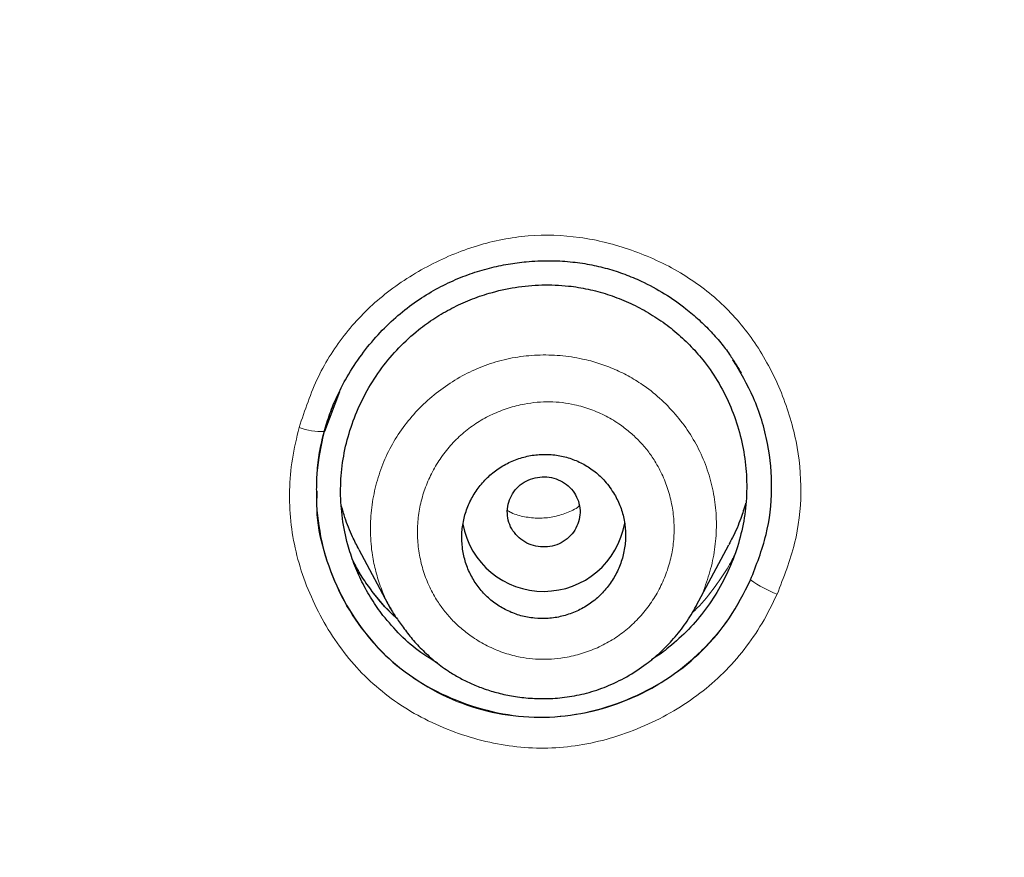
# Model space of a CAD drawing. Header units: millimetres. Extents: x 8 to 846, y 12 to 2113.
# Tile 458 of 515: x 484 to 495, y 1850 to 1859. Entities that reach past the tile are written whole.
import ezdxf

# ---------------------------------------------------------------- set-up
doc = ezdxf.new("R2010")
doc.units = ezdxf.units.MM

msp = doc.modelspace()

# ---------------------------------------------------------------- linework, layer by layer
at = {"color": 7, "linetype": 'Continuous', "lineweight": 30}
for p, q in [((487.353, 1854.953), (487.188, 1854.517)), ((491.275, 1852.598), (491.634, 1853.271)), ((487.565, 1853.219), (487.914, 1852.565)), ((487.919, 1852.567), (487.912, 1852.579))]:
    msp.add_line(p, q, dxfattribs=at)
at = {"color": 8, "linetype": 'Continuous', "lineweight": 0}
for centre, radius, start, end in [((487.141, 1855.12), 0.605, 247.6518, 274.4537), ((492.616, 1853.922), 1.277, 234.3777, 249.2895)]:
    msp.add_arc(centre, radius, start, end, dxfattribs=at)
at = {"color": 7, "linetype": 'Continuous', "lineweight": 30}
msp.add_arc((489.598, 1853.662), 0.904, 190.4208, 350.2603, dxfattribs=at)
for points, knots in [([(538, 1827.773), (538.001, 1827.791), (538.002, 1827.835), (538.004, 1827.906), (538.006, 1827.988), (538.008, 1828.101), (538.011, 1828.254), (538.015, 1828.455), (538.017, 1828.683), (538.02, 1828.937), (538.021, 1829.217), (538.021, 1829.526), (538.019, 1829.864), (538.014, 1830.232), (538.007, 1830.62), (537.996, 1831.029), (537.982, 1831.456), (537.963, 1831.907), (537.94, 1832.376), (537.9, 1833.055), (537.836, 1833.939), (537.735, 1835.032), (537.61, 1836.137), (537.463, 1837.243), (537.292, 1838.348), (537.099, 1839.453), (536.881, 1840.567), (536.637, 1841.691), (536.366, 1842.823), (536.068, 1843.964), (535.731, 1845.151), (535.35, 1846.383), (534.921, 1847.661), (534.456, 1848.945), (533.952, 1850.234), (533.499, 1851.312), (533.116, 1852.179), (532.819, 1852.828), (532.52, 1853.459), (532.222, 1854.068), (531.928, 1854.653), (531.637, 1855.215), (531.341, 1855.771), (531.042, 1856.319), (530.739, 1856.859), (530.445, 1857.372), (530.159, 1857.858), (529.882, 1858.319), (529.615, 1858.754), (529.358, 1859.163), (529.113, 1859.548), (528.88, 1859.908), (528.661, 1860.241), (528.455, 1860.549), (528.263, 1860.832), (528.085, 1861.092), (527.925, 1861.323), (527.783, 1861.525), (527.662, 1861.697), (527.559, 1861.842), (527.479, 1861.954), (527.415, 1862.043), (527.359, 1862.121), (527.295, 1862.21), (527.211, 1862.325), (527.106, 1862.469), (526.976, 1862.645), (526.827, 1862.847), (526.657, 1863.074), (526.466, 1863.326), (526.265, 1863.588), (526.056, 1863.857), (525.84, 1864.132), (525.608, 1864.424), (525.359, 1864.733), (525.092, 1865.059), (524.811, 1865.397), (524.355, 1865.938), (523.723, 1866.665), (522.891, 1867.583), (522.032, 1868.491), (521.146, 1869.387), (520.259, 1870.246), (519.371, 1871.071), (518.484, 1871.861), (517.661, 1872.565), (516.904, 1873.19), (516.215, 1873.742), (515.529, 1874.274), (514.848, 1874.787), (514.167, 1875.286), (513.43, 1875.809), (512.625, 1876.363), (511.744, 1876.946), (510.831, 1877.527), (509.886, 1878.105), (508.916, 1878.674), (507.919, 1879.234), (506.897, 1879.783), (505.842, 1880.323), (504.768, 1880.847), (503.677, 1881.353), (502.567, 1881.841), (501.427, 1882.315), (500.256, 1882.775), (499.055, 1883.218), (497.847, 1883.634), (496.634, 1884.024), (495.419, 1884.388), (494.176, 1884.733), (492.908, 1885.056), (491.653, 1885.348), (490.414, 1885.61), (489.194, 1885.842), (487.953, 1886.054), (486.702, 1886.241), (485.452, 1886.402), (484.217, 1886.537), (482.961, 1886.649), (481.685, 1886.737), (480.391, 1886.799), (479.121, 1886.833), (477.876, 1886.843), (476.65, 1886.827), (475.442, 1886.788), (474.255, 1886.728), (473.096, 1886.646), (471.964, 1886.546), (470.862, 1886.429), (469.787, 1886.296), (468.708, 1886.143), (467.627, 1885.971), (466.545, 1885.779), (465.498, 1885.575), (464.485, 1885.36), (463.56, 1885.148), (462.717, 1884.941), (461.953, 1884.744), (461.213, 1884.543), (460.497, 1884.339), (459.801, 1884.132), (459.124, 1883.921), (458.449, 1883.704), (457.765, 1883.474), (457.058, 1883.227), (456.329, 1882.963), (455.569, 1882.676), (454.779, 1882.365), (453.96, 1882.03), (453.119, 1881.67), (452.258, 1881.287), (451.377, 1880.878), (450.478, 1880.443), (449.588, 1879.994), (448.707, 1879.531), (447.838, 1879.056), (446.957, 1878.556), (446.064, 1878.029), (445.16, 1877.474), (444.224, 1876.876), (443.258, 1876.234), (442.263, 1875.542), (441.261, 1874.815), (440.381, 1874.148), (439.623, 1873.553), (438.986, 1873.038), (438.348, 1872.507), (437.714, 1871.964), (437.093, 1871.417), (436.495, 1870.875), (435.923, 1870.343), (435.378, 1869.821), (434.858, 1869.311), (434.366, 1868.816), (433.901, 1868.337), (433.461, 1867.874), (433.044, 1867.425), (432.629, 1866.97), (432.219, 1866.509), (431.816, 1866.046), (431.439, 1865.605), (431.088, 1865.185), (430.764, 1864.791), (430.467, 1864.422), (430.194, 1864.079), (429.943, 1863.759), (429.718, 1863.466), (429.516, 1863.201), (429.336, 1862.963), (429.176, 1862.748), (429.034, 1862.556), (428.917, 1862.397), (428.823, 1862.267), (428.747, 1862.163), (428.679, 1862.069), (428.615, 1861.979), (428.546, 1861.883), (428.466, 1861.77), (428.369, 1861.633), (428.256, 1861.473), (428.127, 1861.288), (427.984, 1861.081), (427.826, 1860.851), (427.655, 1860.599), (427.47, 1860.322), (427.249, 1859.989), (426.996, 1859.599), (426.713, 1859.156), (426.425, 1858.695), (426.132, 1858.216), (425.836, 1857.721), (425.537, 1857.209), (425.195, 1856.609), (424.813, 1855.917), (424.391, 1855.126), (423.968, 1854.3), (423.566, 1853.48), (423.183, 1852.67), (422.822, 1851.871), (422.464, 1851.045), (422.111, 1850.193), (421.766, 1849.319), (421.431, 1848.424), (421.105, 1847.508), (420.788, 1846.566), (420.482, 1845.597), (420.187, 1844.601), (419.905, 1843.579), (419.638, 1842.531), (419.406, 1841.538), (419.207, 1840.618), (419.042, 1839.787), (418.893, 1838.98), (418.754, 1838.158), (418.626, 1837.325), (418.511, 1836.484), (418.412, 1835.676), (418.329, 1834.902), (418.26, 1834.167), (418.203, 1833.47), (418.158, 1832.811), (418.123, 1832.186), (418.096, 1831.592), (418.076, 1831.029), (418.063, 1830.497), (418.055, 1830.002), (418.052, 1829.541), (418.052, 1829.119), (418.055, 1828.734), (418.061, 1828.386), (418.067, 1828.072), (418.073, 1827.874), (418.076, 1827.781)], [0, 0, 0, 0, 0.000286, 0.000693, 0.0011, 0.001586, 0.002471, 0.003539, 0.004789, 0.006132, 0.007637, 0.009305, 0.011135, 0.013127, 0.015282, 0.017462, 0.019787, 0.022256, 0.024847, 0.027466, 0.033367, 0.039348, 0.045407, 0.051547, 0.057576, 0.06368, 0.069859, 0.076113, 0.082442, 0.088847, 0.095327, 0.102542, 0.109849, 0.117247, 0.124738, 0.132321, 0.136217, 0.140106, 0.143883, 0.147538, 0.151072, 0.154484, 0.157774, 0.161253, 0.164584, 0.167769, 0.170807, 0.173698, 0.176442, 0.17904, 0.18149, 0.183794, 0.18595, 0.187925, 0.189759, 0.191451, 0.193001, 0.194284, 0.195425, 0.196381, 0.197152, 0.197648, 0.198127, 0.198707, 0.19941, 0.200408, 0.20158, 0.202926, 0.204446, 0.206141, 0.20801, 0.209751, 0.21162, 0.213617, 0.215742, 0.217996, 0.220375, 0.222791, 0.229356, 0.235809, 0.242651, 0.249362, 0.255943, 0.262391, 0.268707, 0.274889, 0.279654, 0.284337, 0.288938, 0.293457, 0.297895, 0.302347, 0.307808, 0.313397, 0.319114, 0.324959, 0.330933, 0.336924, 0.343039, 0.349279, 0.355642, 0.361895, 0.368264, 0.37475, 0.381351, 0.388066, 0.394895, 0.401438, 0.408082, 0.414827, 0.421674, 0.428623, 0.435029, 0.441518, 0.448093, 0.454743, 0.461334, 0.467815, 0.474188, 0.481072, 0.487826, 0.494449, 0.500941, 0.507301, 0.513639, 0.519838, 0.525899, 0.531823, 0.537609, 0.543257, 0.548769, 0.554673, 0.560411, 0.565984, 0.571391, 0.576633, 0.580874, 0.585001, 0.589013, 0.59291, 0.596693, 0.600415, 0.604054, 0.607836, 0.61176, 0.615827, 0.620037, 0.624536, 0.629187, 0.633988, 0.638941, 0.644045, 0.649301, 0.654708, 0.659798, 0.665015, 0.67036, 0.675832, 0.681433, 0.687161, 0.693426, 0.699838, 0.706396, 0.713101, 0.71739, 0.721738, 0.726143, 0.730607, 0.73504, 0.739336, 0.743493, 0.747511, 0.751391, 0.755131, 0.758669, 0.762073, 0.765343, 0.768479, 0.77194, 0.775222, 0.778324, 0.781247, 0.783991, 0.786512, 0.788859, 0.791034, 0.793036, 0.794792, 0.796389, 0.797828, 0.799108, 0.800229, 0.800999, 0.801686, 0.802305, 0.802864, 0.803461, 0.804203, 0.805101, 0.806153, 0.80736, 0.808722, 0.810211, 0.811848, 0.813635, 0.815571, 0.818292, 0.821125, 0.824049, 0.827063, 0.830167, 0.833361, 0.836644, 0.841307, 0.84614, 0.851144, 0.856318, 0.860926, 0.865661, 0.870525, 0.875514, 0.88063, 0.885778, 0.891047, 0.896439, 0.901953, 0.907588, 0.913346, 0.919226, 0.925229, 0.929977, 0.934588, 0.939053, 0.943372, 0.948188, 0.952809, 0.957234, 0.961465, 0.9655, 0.969274, 0.972859, 0.976257, 0.979466, 0.98254, 0.985418, 0.988102, 0.99059, 0.992883, 0.994945, 0.996818, 0.998503, 1, 1, 1, 1]), ([(478.038, 1882.285), (478.896, 1882.275), (480.611, 1882.254), (483.18, 1882.085), (485.738, 1881.818), (488.282, 1881.442), (490.807, 1880.962), (493.308, 1880.377), (495.918, 1879.65), (498.626, 1878.762), (501.417, 1877.692), (504.148, 1876.485), (506.812, 1875.146), (509.403, 1873.68), (511.795, 1872.166), (513.995, 1870.628), (516.013, 1869.085), (517.96, 1867.459), (519.833, 1865.754), (521.626, 1863.97), (523.337, 1862.114), (524.964, 1860.187), (526.503, 1858.195), (527.952, 1856.14), (529.308, 1854.028), (530.57, 1851.861), (531.733, 1849.644), (532.795, 1847.379), (533.808, 1844.944), (534.747, 1842.335), (535.589, 1839.551), (536.286, 1836.73), (536.835, 1833.878), (537.236, 1831.004), (537.475, 1828.251), (537.574, 1825.629), (537.556, 1823.143), (537.425, 1820.66), (537.184, 1818.185), (536.832, 1815.723), (536.371, 1813.277), (535.802, 1810.852), (535.125, 1808.454), (534.342, 1806.086), (533.454, 1803.752), (532.461, 1801.459), (531.365, 1799.21), (530.17, 1797.008), (528.806, 1794.739), (527.256, 1792.418), (525.504, 1790.062), (523.633, 1787.794), (521.644, 1785.621), (519.55, 1783.541), (518.065, 1782.245), (517.323, 1781.597)], [0, 0, 0, 0, 0.017859, 0.035717, 0.053574, 0.07143, 0.089287, 0.107143, 0.125, 0.145832, 0.166666, 0.1875, 0.208333, 0.229166, 0.249999, 0.267856, 0.285713, 0.303571, 0.321429, 0.339287, 0.357144, 0.375001, 0.392858, 0.410715, 0.428572, 0.446429, 0.464286, 0.482143, 0.500002, 0.520835, 0.541668, 0.562501, 0.583334, 0.604167, 0.624999, 0.642856, 0.660713, 0.678571, 0.696428, 0.714286, 0.732144, 0.750003, 0.76786, 0.785718, 0.803575, 0.821433, 0.839289, 0.857146, 0.875003, 0.895835, 0.916668, 0.9375, 0.958333, 0.979167, 1, 1, 1, 1]), ([(478.038, 1768.871), (478.645, 1768.876), (479.858, 1768.887), (481.674, 1768.973), (483.484, 1769.11), (485.288, 1769.304), (487.085, 1769.552), (488.872, 1769.856), (490.596, 1770.202), (492.255, 1770.586), (493.851, 1771.003), (495.432, 1771.463), (496.998, 1771.967), (498.55, 1772.514), (500.137, 1773.124), (501.754, 1773.8), (503.395, 1774.546), (505.006, 1775.34), (506.589, 1776.181), (508.142, 1777.071), (509.668, 1778.008), (511.124, 1778.965), (512.509, 1779.937), (513.823, 1780.915), (515.105, 1781.929), (516.356, 1782.978), (517.576, 1784.061), (518.798, 1785.211), (520.018, 1786.429), (521.228, 1787.717), (522.396, 1789.041), (523.52, 1790.401), (524.602, 1791.797), (525.642, 1793.23), (526.612, 1794.657), (527.511, 1796.072), (528.34, 1797.464), (529.125, 1798.876), (529.867, 1800.307), (530.564, 1801.756), (531.236, 1803.267), (531.878, 1804.839), (532.485, 1806.474), (533.038, 1808.126), (533.538, 1809.796), (533.984, 1811.484), (534.378, 1813.192), (534.708, 1814.867), (534.979, 1816.504), (535.193, 1818.095), (535.36, 1819.688), (535.478, 1821.283), (535.549, 1822.881), (535.572, 1824.526), (535.543, 1826.217), (535.456, 1827.953), (535.312, 1829.687), (535.111, 1831.419), (534.854, 1833.15), (534.54, 1834.877), (534.181, 1836.547), (533.783, 1838.155), (533.353, 1839.7), (532.878, 1841.229), (532.357, 1842.742), (531.792, 1844.24), (531.191, 1845.699), (530.557, 1847.12), (529.893, 1848.502), (529.189, 1849.867), (528.444, 1851.215), (527.66, 1852.546), (526.836, 1853.859), (525.975, 1855.15), (525.065, 1856.436), (524.109, 1857.711), (523.102, 1858.975), (522.06, 1860.21), (520.981, 1861.414), (519.866, 1862.589), (518.733, 1863.715), (517.585, 1864.793), (516.424, 1865.825), (515.232, 1866.827), (514.01, 1867.798), (512.756, 1868.74), (511.472, 1869.65), (510.162, 1870.527), (508.812, 1871.379), (507.422, 1872.204), (505.991, 1873.001), (504.537, 1873.757), (503.062, 1874.472), (501.565, 1875.145), (500.072, 1875.767), (498.584, 1876.339), (497.105, 1876.862), (495.61, 1877.347), (494.098, 1877.792), (492.57, 1878.197), (491.026, 1878.564), (489.47, 1878.889), (487.883, 1879.179), (486.269, 1879.428), (484.628, 1879.635), (482.984, 1879.797), (481.338, 1879.912), (479.689, 1879.983), (478.588, 1879.992), (478.038, 1879.997)], [0, 0, 0, 0, 0.010081, 0.020137, 0.030179, 0.040216, 0.050257, 0.060311, 0.070335, 0.079491, 0.088633, 0.097767, 0.1069, 0.116039, 0.125192, 0.135253, 0.145282, 0.155288, 0.16528, 0.175267, 0.185259, 0.195301, 0.204496, 0.213673, 0.222839, 0.232002, 0.241168, 0.250345, 0.260322, 0.270285, 0.280246, 0.290212, 0.300194, 0.310203, 0.320293, 0.329526, 0.338727, 0.347904, 0.357065, 0.366218, 0.375372, 0.385323, 0.395264, 0.405207, 0.415162, 0.425139, 0.435149, 0.445226, 0.454443, 0.463632, 0.472801, 0.481959, 0.491116, 0.500279, 0.510233, 0.520184, 0.530144, 0.540125, 0.550137, 0.560192, 0.570258, 0.579448, 0.588609, 0.59775, 0.60688, 0.616007, 0.625139, 0.633867, 0.642594, 0.651329, 0.660077, 0.668845, 0.677642, 0.686473, 0.695244, 0.704395, 0.713529, 0.722653, 0.731774, 0.740899, 0.750037, 0.758756, 0.767483, 0.776222, 0.78498, 0.793764, 0.802579, 0.811433, 0.820208, 0.829363, 0.838502, 0.847632, 0.856762, 0.865897, 0.875044, 0.883755, 0.89247, 0.901196, 0.909939, 0.918704, 0.927499, 0.936329, 0.945126, 0.954305, 0.963462, 0.972602, 0.981734, 0.990864, 1, 1, 1, 1]), ([(421.006, 1824.397), (421.013, 1825.071), (421.027, 1826.416), (421.146, 1828.43), (421.335, 1830.436), (421.603, 1832.436), (421.946, 1834.428), (422.356, 1836.371), (422.829, 1838.261), (423.358, 1840.096), (423.952, 1841.912), (424.613, 1843.711), (425.35, 1845.519), (426.167, 1847.331), (427.066, 1849.141), (428.035, 1850.92), (429.073, 1852.668), (430.181, 1854.384), (431.331, 1856.03), (432.518, 1857.605), (433.734, 1859.108), (435.003, 1860.568), (436.326, 1861.987), (437.722, 1863.383), (439.194, 1864.754), (440.741, 1866.093), (442.342, 1867.379), (443.994, 1868.611), (445.698, 1869.787), (447.412, 1870.883), (449.13, 1871.899), (450.846, 1872.836), (452.595, 1873.716), (454.377, 1874.537), (456.218, 1875.311), (458.12, 1876.033), (460.081, 1876.699), (462.072, 1877.296), (464.092, 1877.824), (466.139, 1878.282), (468.163, 1878.662), (470.156, 1878.966), (472.111, 1879.199), (474.07, 1879.365), (476.032, 1879.466), (478.039, 1879.501), (480.089, 1879.466), (482.179, 1879.356), (484.263, 1879.171), (486.342, 1878.912), (488.412, 1878.579), (490.428, 1878.182), (492.385, 1877.727), (494.279, 1877.219), (496.149, 1876.649), (497.996, 1876.018), (499.862, 1875.309), (501.743, 1874.519), (503.633, 1873.644), (505.485, 1872.703), (507.302, 1871.696), (509.082, 1870.624), (510.788, 1869.512), (512.418, 1868.366), (513.97, 1867.194), (515.475, 1865.974), (516.933, 1864.707), (518.376, 1863.362), (519.798, 1861.939), (521.193, 1860.436), (522.529, 1858.885), (523.806, 1857.287), (525.025, 1855.641), (526.161, 1853.983), (527.216, 1852.319), (528.188, 1850.659), (529.098, 1848.97), (529.946, 1847.253), (530.747, 1845.475), (531.496, 1843.637), (532.186, 1841.74), (532.805, 1839.82), (533.35, 1837.877), (533.824, 1835.907), (534.218, 1833.953), (534.534, 1832.022), (534.775, 1830.122), (534.946, 1828.218), (535.053, 1826.309), (535.067, 1825.035), (535.073, 1824.397)], [0, 0, 0, 0, 0.011674, 0.023319, 0.034953, 0.046594, 0.058259, 0.069953, 0.080961, 0.091959, 0.102962, 0.113984, 0.125039, 0.136637, 0.148231, 0.159838, 0.171475, 0.183157, 0.194877, 0.205905, 0.216918, 0.22793, 0.238954, 0.250002, 0.261585, 0.273174, 0.284784, 0.296429, 0.308126, 0.319837, 0.330846, 0.341843, 0.352841, 0.363852, 0.374887, 0.386465, 0.398061, 0.409688, 0.421363, 0.433098, 0.444853, 0.455881, 0.466873, 0.477842, 0.4888, 0.499758, 0.511447, 0.523122, 0.534797, 0.546486, 0.558206, 0.569931, 0.580933, 0.591898, 0.602839, 0.613767, 0.624694, 0.636409, 0.648098, 0.659775, 0.671455, 0.683154, 0.694888, 0.705917, 0.716904, 0.727863, 0.738806, 0.749745, 0.761427, 0.773085, 0.784734, 0.79639, 0.808067, 0.819807, 0.830858, 0.841874, 0.852868, 0.863854, 0.874847, 0.886477, 0.898088, 0.909698, 0.921323, 0.932981, 0.944738, 0.955821, 0.966873, 0.97791, 0.988948, 1, 1, 1, 1]), ([(487.184, 1854.512), (487.205, 1854.579), (487.245, 1854.713), (487.325, 1854.903), (487.431, 1855.112), (487.571, 1855.332), (487.749, 1855.554), (487.942, 1855.748), (488.145, 1855.914), (488.357, 1856.052), (488.572, 1856.164), (488.787, 1856.251), (488.998, 1856.315), (489.205, 1856.359), (489.424, 1856.388), (489.652, 1856.398), (489.885, 1856.386), (490.099, 1856.356), (490.299, 1856.31), (490.489, 1856.248), (490.701, 1856.159), (490.929, 1856.036), (491.139, 1855.889), (491.307, 1855.745), (491.439, 1855.614), (491.555, 1855.482), (491.648, 1855.356), (491.718, 1855.248), (491.754, 1855.184), (491.77, 1855.156)], [0, 0, 0, 0, 0.035774, 0.070719, 0.10485, 0.154513, 0.202351, 0.248362, 0.292567, 0.335011, 0.375742, 0.41473, 0.451983, 0.487501, 0.521279, 0.563595, 0.602815, 0.638952, 0.67299, 0.706765, 0.740201, 0.789627, 0.838263, 0.870274, 0.901954, 0.932877, 0.959773, 0.982077, 1, 1, 1, 1]), ([(487.832, 1852.494), (487.79, 1852.552), (487.704, 1852.67), (487.598, 1852.862), (487.51, 1853.062), (487.435, 1853.294), (487.381, 1853.557), (487.36, 1853.849), (487.378, 1854.139), (487.433, 1854.425), (487.526, 1854.703), (487.654, 1854.969), (487.814, 1855.217), (488.003, 1855.441), (488.202, 1855.622), (488.399, 1855.765), (488.589, 1855.875), (488.789, 1855.967), (489.022, 1856.047), (489.286, 1856.107), (489.579, 1856.134), (489.848, 1856.123), (490.088, 1856.084), (490.301, 1856.027), (490.507, 1855.949), (490.703, 1855.852), (490.89, 1855.735), (491.064, 1855.601), (491.223, 1855.451), (491.382, 1855.268), (491.531, 1855.047), (491.661, 1854.785), (491.755, 1854.508), (491.815, 1854.221), (491.836, 1853.929), (491.819, 1853.638), (491.764, 1853.352), (491.672, 1853.074), (491.544, 1852.808), (491.384, 1852.56), (491.195, 1852.335), (490.996, 1852.157), (490.855, 1852.048), (490.785, 1852.008), (490.779, 1852.005)], [0, 0, 0, 0, 0.020244, 0.040758, 0.061116, 0.081471, 0.108921, 0.135927, 0.162955, 0.190037, 0.217049, 0.244443, 0.271864, 0.298867, 0.325909, 0.346201, 0.366416, 0.386754, 0.407412, 0.434544, 0.461797, 0.488861, 0.509072, 0.529598, 0.549987, 0.570352, 0.590761, 0.611177, 0.63161, 0.65187, 0.678909, 0.705924, 0.733386, 0.760761, 0.787775, 0.814886, 0.841882, 0.868895, 0.896381, 0.923766, 0.950767, 0.977844, 0.998067, 1, 1, 1, 1]), ([(491.872, 1852.883), (491.936, 1853.047), (492.062, 1853.369), (492.122, 1853.883), (492.073, 1854.394), (491.928, 1854.88), (491.759, 1855.168), (491.679, 1855.305)], [0, 0, 0, 0, 0.207349, 0.405958, 0.604748, 0.812619, 1, 1, 1, 1]), ([(487.103, 1853.877), (487.104, 1853.938), (487.106, 1854.076), (487.132, 1854.289), (487.167, 1854.437), (487.184, 1854.512)], [0, 0, 0, 0, 0.286883, 0.643673, 1, 1, 1, 1]), ([(490.378, 1853.824), (490.344, 1853.874), (490.284, 1853.966), (490.165, 1854.075), (490.041, 1854.159), (489.904, 1854.219), (489.757, 1854.257), (489.606, 1854.269), (489.453, 1854.255), (489.304, 1854.215), (489.163, 1854.151), (489.035, 1854.063), (488.923, 1853.956), (488.831, 1853.83), (488.761, 1853.692), (488.715, 1853.544), (488.695, 1853.393), (488.701, 1853.24), (488.731, 1853.092), (488.786, 1852.952), (488.863, 1852.823), (488.961, 1852.709), (489.076, 1852.613), (489.206, 1852.539), (489.347, 1852.486), (489.496, 1852.459), (489.649, 1852.456), (489.8, 1852.48), (489.947, 1852.529), (490.083, 1852.602), (490.206, 1852.697), (490.311, 1852.812), (490.395, 1852.943), (490.456, 1853.085), (490.492, 1853.235), (490.502, 1853.388), (490.487, 1853.54), (490.447, 1853.688), (490.401, 1853.779), (490.378, 1853.824)], [0, 0, 0, 0, 0.032029, 0.058413, 0.084796, 0.11129, 0.137784, 0.164547, 0.19131, 0.218382, 0.245455, 0.272738, 0.300022, 0.32732, 0.354619, 0.381736, 0.408853, 0.435674, 0.462494, 0.489034, 0.515572, 0.541964, 0.568354, 0.594794, 0.621233, 0.647901, 0.674569, 0.701548, 0.728529, 0.755763, 0.782998, 0.810315, 0.837633, 0.864824, 0.892015, 0.919007, 0.945997, 0.972999, 1, 1, 1, 1]), ([(489.974, 1853.5), (489.983, 1853.532), (490.002, 1853.597), (489.996, 1853.7), (489.965, 1853.797), (489.908, 1853.883), (489.83, 1853.952), (489.737, 1853.999), (489.633, 1854.021), (489.528, 1854.016), (489.427, 1853.986), (489.338, 1853.931), (489.267, 1853.856), (489.218, 1853.765), (489.196, 1853.666), (489.2, 1853.564), (489.231, 1853.467), (489.289, 1853.381), (489.366, 1853.312), (489.46, 1853.264), (489.563, 1853.243), (489.668, 1853.247), (489.769, 1853.277), (489.858, 1853.333), (489.931, 1853.407), (489.96, 1853.469), (489.974, 1853.5)], [0, 0, 0, 0, 0.041659, 0.083341, 0.125, 0.166659, 0.208341, 0.25, 0.291659, 0.333341, 0.375, 0.416659, 0.458341, 0.5, 0.541659, 0.583341, 0.625, 0.666659, 0.708341, 0.75, 0.791659, 0.833341, 0.875, 0.916659, 0.958341, 1, 1, 1, 1]), ([(487.105, 1853.864), (487.103, 1853.775), (487.097, 1853.534), (487.188, 1853.141), (487.364, 1852.706), (487.614, 1852.307), (487.932, 1851.969), (488.314, 1851.7), (488.744, 1851.507), (489.2, 1851.388), (489.665, 1851.361), (490.13, 1851.427), (490.578, 1851.581), (490.995, 1851.806), (491.355, 1852.102), (491.658, 1852.462), (491.8, 1852.741), (491.872, 1852.883)], [0, 0, 0, 0, 0.039265, 0.106683, 0.176778, 0.24644, 0.313731, 0.381236, 0.451518, 0.520804, 0.587871, 0.655312, 0.725678, 0.795079, 0.862292, 0.929786, 1, 1, 1, 1]), ([(487.568, 1853.22), (487.543, 1853.266), (487.484, 1853.378), (487.42, 1853.539), (487.389, 1853.655), (487.377, 1853.698)], [0, 0, 0, 0, 0.301999, 0.738311, 1, 1, 1, 1]), ([(491.818, 1853.726), (491.801, 1853.67), (491.762, 1853.542), (491.698, 1853.391), (491.646, 1853.298), (491.632, 1853.272)], [0, 0, 0, 0, 0.352557, 0.818171, 1, 1, 1, 1]), ([(487.978, 1852.47), (487.96, 1852.485), (487.874, 1852.56), (487.759, 1852.696), (487.629, 1852.872), (487.55, 1852.997), (487.513, 1853.073), (487.505, 1853.091)], [0, 0, 0, 0, 0.0876514, 0.4363649, 0.67688, 0.9241047, 1, 1, 1, 1]), ([(487.91, 1852.578), (487.919, 1852.563), (487.937, 1852.531), (487.972, 1852.478), (488.011, 1852.422), (488.071, 1852.338), (488.154, 1852.229), (488.274, 1852.102), (488.411, 1851.979), (488.55, 1851.879), (488.685, 1851.8), (488.811, 1851.738), (488.949, 1851.684), (489.102, 1851.637), (489.27, 1851.602), (489.454, 1851.58), (489.651, 1851.576), (489.859, 1851.593), (490.075, 1851.636), (490.296, 1851.71), (490.517, 1851.817), (490.714, 1851.946), (490.885, 1852.088), (491.03, 1852.238), (491.165, 1852.407), (491.238, 1852.533), (491.275, 1852.597)], [0, 0, 0, 0, 0.0149362, 0.0305009, 0.0471014, 0.0651411, 0.1050159, 0.147432, 0.1922308, 0.23934, 0.2720146, 0.3058516, 0.34142, 0.3800285, 0.4217413, 0.4665052, 0.5142211, 0.5647515, 0.6179484, 0.6738922, 0.7329726, 0.7952069, 0.8439243, 0.8943227, 0.9463537, 1, 1, 1, 1]), ([(488.432, 1851.969), (488.369, 1852.007), (488.224, 1852.096), (488.02, 1852.271), (487.895, 1852.42), (487.832, 1852.494)], [0, 0, 0, 0, 0.273164, 0.63623, 1, 1, 1, 1])]:
    msp.add_open_spline(points, degree=3, knots=knots, dxfattribs=at)
at = {"color": 8, "linetype": 'Continuous', "lineweight": 0}
for points, knots in [([(418.074, 1827.918), (418.066, 1828.238), (418.047, 1828.984), (418.052, 1830.153), (418.083, 1831.425), (418.148, 1832.735), (418.246, 1834.081), (418.382, 1835.462), (418.554, 1836.84), (418.76, 1838.214), (419, 1839.582), (419.275, 1840.944), (419.575, 1842.263), (419.898, 1843.537), (420.24, 1844.767), (420.61, 1845.989), (421.009, 1847.204), (421.435, 1848.411), (421.904, 1849.644), (422.417, 1850.904), (422.977, 1852.187), (423.571, 1853.457), (424.196, 1854.712), (424.853, 1855.952), (425.541, 1857.177), (426.24, 1858.352), (426.946, 1859.477), (427.656, 1860.555), (428.391, 1861.618), (429.151, 1862.664), (429.934, 1863.695), (430.765, 1864.739), (431.647, 1865.795), (432.581, 1866.859), (433.542, 1867.901), (434.529, 1868.921), (435.542, 1869.917), (436.581, 1870.89), (437.614, 1871.811), (438.639, 1872.682), (439.653, 1873.507), (440.686, 1874.309), (441.737, 1875.089), (442.807, 1875.847), (443.926, 1876.604), (445.096, 1877.358), (446.32, 1878.105), (447.562, 1878.823), (448.821, 1879.513), (450.098, 1880.173), (451.392, 1880.804), (452.665, 1881.388), (453.915, 1881.928), (455.141, 1882.425), (456.378, 1882.897), (457.626, 1883.341), (458.884, 1883.759), (460.189, 1884.162), (461.543, 1884.547), (462.945, 1884.911), (464.355, 1885.243), (465.773, 1885.541), (467.199, 1885.808), (468.631, 1886.041), (470.028, 1886.237), (471.39, 1886.396), (472.716, 1886.523), (474.044, 1886.622), (475.374, 1886.693), (476.705, 1886.736), (478.078, 1886.751), (479.492, 1886.734), (480.944, 1886.683), (482.395, 1886.599), (483.843, 1886.481), (485.287, 1886.33), (486.727, 1886.146), (488.122, 1885.935), (489.472, 1885.7), (490.776, 1885.445), (492.074, 1885.162), (493.365, 1884.852), (494.649, 1884.515), (495.964, 1884.14), (497.307, 1883.723), (498.678, 1883.263), (500.036, 1882.772), (501.382, 1882.248), (502.714, 1881.694), (504.031, 1881.108), (505.297, 1880.51), (506.511, 1879.901), (507.676, 1879.286), (508.826, 1878.646), (509.961, 1877.982), (511.08, 1877.294), (512.217, 1876.56), (513.368, 1875.78), (514.532, 1874.95), (515.674, 1874.093), (516.795, 1873.21), (517.892, 1872.301), (518.967, 1871.366), (519.989, 1870.433), (520.958, 1869.505), (521.878, 1868.583), (522.776, 1867.642), (523.652, 1866.683), (524.505, 1865.704), (525.36, 1864.678), (526.215, 1863.602), (527.066, 1862.476), (527.888, 1861.33), (528.682, 1860.166), (529.445, 1858.983), (530.179, 1857.783), (530.863, 1856.601), (531.5, 1855.437), (532.091, 1854.295), (532.656, 1853.141), (533.194, 1851.974), (533.704, 1850.797), (534.201, 1849.573), (534.682, 1848.302), (535.143, 1846.985), (535.571, 1845.657), (535.964, 1844.321), (536.325, 1842.976), (536.651, 1841.623), (536.935, 1840.302), (537.179, 1839.012), (537.388, 1837.756), (537.568, 1836.496), (537.718, 1835.232), (537.839, 1833.966), (537.933, 1832.658), (537.998, 1831.31), (538.028, 1829.922), (538.028, 1828.751), (538.005, 1828.042), (537.997, 1827.797)], [0, 0, 0, 0, 0.005252, 0.012201, 0.019149, 0.026096, 0.033674, 0.04125, 0.048826, 0.056401, 0.063977, 0.071552, 0.079127, 0.086071, 0.093015, 0.09996, 0.106905, 0.113851, 0.120799, 0.128379, 0.13596, 0.14354, 0.151118, 0.158695, 0.166272, 0.173848, 0.180792, 0.187736, 0.19468, 0.201624, 0.208568, 0.215513, 0.223089, 0.230666, 0.238244, 0.245823, 0.253404, 0.260985, 0.268564, 0.275511, 0.282457, 0.289402, 0.296347, 0.303291, 0.310235, 0.31781, 0.325386, 0.332961, 0.340537, 0.348114, 0.355691, 0.363269, 0.370217, 0.377167, 0.384116, 0.391064, 0.398011, 0.404957, 0.412534, 0.42011, 0.427686, 0.435261, 0.442837, 0.450412, 0.457988, 0.464933, 0.471879, 0.478825, 0.485772, 0.49272, 0.49967, 0.507251, 0.51483, 0.522408, 0.529986, 0.537562, 0.545138, 0.552714, 0.559658, 0.566603, 0.573547, 0.580492, 0.587437, 0.594382, 0.60196, 0.609538, 0.617118, 0.624699, 0.63228, 0.639859, 0.647436, 0.654382, 0.661327, 0.668271, 0.675216, 0.68216, 0.689104, 0.696679, 0.704255, 0.711831, 0.719408, 0.726986, 0.734564, 0.742145, 0.749094, 0.756043, 0.76299, 0.769936, 0.776881, 0.783826, 0.791402, 0.798978, 0.806553, 0.814128, 0.821704, 0.829279, 0.836855, 0.843801, 0.850747, 0.857694, 0.864643, 0.871592, 0.878541, 0.886119, 0.893697, 0.901273, 0.908849, 0.916425, 0.924, 0.931575, 0.938519, 0.945463, 0.952407, 0.959352, 0.966297, 0.973243, 0.980821, 0.988401, 0.995982, 1, 1, 1, 1]), ([(421.507, 1824.421), (421.52, 1825.319), (421.546, 1827.111), (421.758, 1829.786), (422.096, 1832.439), (422.569, 1835.071), (423.175, 1837.68), (423.915, 1840.266), (424.789, 1842.822), (425.79, 1845.332), (426.915, 1847.784), (428.159, 1850.17), (429.523, 1852.493), (431.005, 1854.754), (432.604, 1856.95), (434.317, 1859.073), (436.134, 1861.109), (438.046, 1863.05), (440.049, 1864.892), (442.142, 1866.636), (444.326, 1868.282), (446.598, 1869.828), (448.952, 1871.269), (451.372, 1872.595), (453.848, 1873.801), (456.376, 1874.885), (458.955, 1875.846), (461.586, 1876.686), (464.267, 1877.404), (466.986, 1877.994), (469.726, 1878.455), (472.475, 1878.785), (475.232, 1878.983), (477.997, 1879.051), (480.768, 1878.987), (483.543, 1878.79), (486.309, 1878.46), (489.049, 1878.002), (491.753, 1877.417), (494.419, 1876.708), (497.046, 1875.873), (499.636, 1874.911), (502.182, 1873.822), (504.671, 1872.612), (507.09, 1871.289), (509.43, 1869.858), (511.692, 1868.323), (513.876, 1866.682), (515.981, 1864.933), (517.999, 1863.08), (519.921, 1861.132), (521.736, 1859.1), (523.44, 1856.991), (525.034, 1854.808), (526.517, 1852.551), (527.89, 1850.218), (529.145, 1847.816), (530.277, 1845.357), (531.278, 1842.855), (532.146, 1840.317), (532.884, 1837.744), (533.493, 1835.135), (533.971, 1832.491), (534.314, 1829.818), (534.531, 1827.124), (534.558, 1825.322), (534.572, 1824.421)], [0, 0, 0, 0, 0.015712, 0.031331, 0.046897, 0.062447, 0.078018, 0.093647, 0.109364, 0.125068, 0.140678, 0.156238, 0.171786, 0.187361, 0.20301, 0.218729, 0.234412, 0.250011, 0.265566, 0.281113, 0.296691, 0.312337, 0.328056, 0.343741, 0.359332, 0.374883, 0.390432, 0.406015, 0.421689, 0.437408, 0.453066, 0.468652, 0.484201, 0.499753, 0.515345, 0.531016, 0.546736, 0.5624, 0.57798, 0.593531, 0.609088, 0.62469, 0.640388, 0.656108, 0.671748, 0.687324, 0.702876, 0.718439, 0.734052, 0.749753, 0.765462, 0.781092, 0.796672, 0.812229, 0.827796, 0.843417, 0.85913, 0.874841, 0.89046, 0.906024, 0.921572, 0.937142, 0.95278, 0.96849, 0.98424, 1, 1, 1, 1]), ([(534.349, 1824.347), (534.342, 1825.015), (534.327, 1826.349), (534.208, 1828.347), (534.018, 1830.34), (533.749, 1832.329), (533.405, 1834.309), (532.996, 1836.235), (532.527, 1838.102), (532.005, 1839.91), (531.419, 1841.696), (530.769, 1843.463), (530.042, 1845.239), (529.236, 1847.023), (528.346, 1848.809), (527.386, 1850.566), (526.357, 1852.293), (525.259, 1853.989), (524.121, 1855.615), (522.95, 1857.167), (521.753, 1858.646), (520.504, 1860.082), (519.205, 1861.475), (517.829, 1862.851), (516.374, 1864.205), (514.838, 1865.533), (513.25, 1866.807), (511.609, 1868.028), (509.922, 1869.191), (508.228, 1870.271), (506.538, 1871.269), (504.851, 1872.189), (503.132, 1873.052), (501.382, 1873.857), (499.566, 1874.62), (497.685, 1875.335), (495.74, 1875.994), (493.769, 1876.585), (491.771, 1877.107), (489.751, 1877.559), (487.755, 1877.932), (485.792, 1878.23), (483.863, 1878.457), (481.93, 1878.62), (479.991, 1878.718), (478.01, 1878.751), (475.99, 1878.716), (473.934, 1878.607), (471.883, 1878.425), (469.838, 1878.17), (467.798, 1877.841), (465.805, 1877.449), (463.866, 1876.998), (461.988, 1876.493), (460.132, 1875.928), (458.301, 1875.301), (456.457, 1874.599), (454.606, 1873.82), (452.753, 1872.961), (450.935, 1872.037), (449.152, 1871.049), (447.402, 1869.995), (445.718, 1868.899), (444.105, 1867.766), (442.568, 1866.605), (441.077, 1865.397), (439.633, 1864.141), (438.206, 1862.811), (436.803, 1861.407), (435.428, 1859.925), (434.112, 1858.396), (432.852, 1856.82), (431.65, 1855.195), (430.528, 1853.558), (429.487, 1851.917), (428.529, 1850.279), (427.631, 1848.615), (426.796, 1846.924), (426.004, 1845.166), (425.261, 1843.343), (424.574, 1841.455), (423.959, 1839.547), (423.418, 1837.619), (422.951, 1835.672), (422.565, 1833.747), (422.256, 1831.849), (422.02, 1829.983), (421.854, 1828.11), (421.749, 1826.231), (421.736, 1824.976), (421.73, 1824.347)], [0, 0, 0, 0, 0.011718, 0.023422, 0.035131, 0.046861, 0.058633, 0.070374, 0.081376, 0.092351, 0.103314, 0.114278, 0.125258, 0.136845, 0.148439, 0.160058, 0.171716, 0.183431, 0.19516, 0.206169, 0.21715, 0.228117, 0.239082, 0.250059, 0.261698, 0.273343, 0.285009, 0.296711, 0.308463, 0.320158, 0.331114, 0.342058, 0.353001, 0.363957, 0.374937, 0.386579, 0.398224, 0.409886, 0.42158, 0.43332, 0.445046, 0.456045, 0.467022, 0.477988, 0.488955, 0.499937, 0.511584, 0.523217, 0.534851, 0.5465, 0.558178, 0.569924, 0.580979, 0.591996, 0.602988, 0.613967, 0.624945, 0.636586, 0.648202, 0.659808, 0.671417, 0.683046, 0.69478, 0.705845, 0.716869, 0.727865, 0.738844, 0.74982, 0.761474, 0.77311, 0.784742, 0.796386, 0.808059, 0.819799, 0.830845, 0.841849, 0.852823, 0.863782, 0.874741, 0.886479, 0.898182, 0.909866, 0.921548, 0.933247, 0.944959, 0.955973, 0.966969, 0.977962, 0.988967, 1, 1, 1, 1]), ([(486.911, 1854.561), (486.974, 1854.75), (487.096, 1855.119), (487.411, 1855.61), (487.818, 1856.023), (488.312, 1856.345), (488.854, 1856.575), (489.425, 1856.687), (490.004, 1856.669), (490.572, 1856.525), (491.104, 1856.282), (491.568, 1855.937), (491.94, 1855.497), (492.213, 1854.98), (492.39, 1854.423), (492.445, 1853.848), (492.378, 1853.272), (492.236, 1852.911), (492.164, 1852.727)], [0, 0, 0, 0, 0.064337, 0.125645, 0.18666, 0.250155, 0.314466, 0.375613, 0.436458, 0.4999, 0.563921, 0.624993, 0.685985, 0.749777, 0.813735, 0.874912, 0.936076, 1, 1, 1, 1]), ([(487.912, 1852.579), (487.903, 1852.595), (487.863, 1852.665), (487.808, 1852.797), (487.751, 1852.974), (487.709, 1853.176), (487.689, 1853.403), (487.7, 1853.65), (487.742, 1853.893), (487.814, 1854.129), (487.917, 1854.354), (488.049, 1854.563), (488.208, 1854.753), (488.39, 1854.922), (488.593, 1855.068), (488.811, 1855.187), (489.042, 1855.278), (489.283, 1855.335), (489.53, 1855.361), (489.779, 1855.355), (490.006, 1855.321), (490.206, 1855.268), (490.381, 1855.202), (490.548, 1855.119), (490.723, 1855.008), (490.899, 1854.865), (491.069, 1854.685), (491.215, 1854.485), (491.333, 1854.269), (491.421, 1854.039), (491.477, 1853.8), (491.501, 1853.555), (491.493, 1853.309), (491.454, 1853.065), (491.382, 1852.829), (491.32, 1852.672), (491.276, 1852.599), (491.274, 1852.597)], [0, 0, 0, 0, 0.007183, 0.031213, 0.055208, 0.079167, 0.11106, 0.142916, 0.174708, 0.206396, 0.237956, 0.269493, 0.301194, 0.332997, 0.364796, 0.396479, 0.427961, 0.459366, 0.490974, 0.522738, 0.554577, 0.578465, 0.602334, 0.626184, 0.650026, 0.681811, 0.713609, 0.745391, 0.777117, 0.808769, 0.840389, 0.872051, 0.903766, 0.935516, 0.967285, 0.999082, 1, 1, 1, 1]), ([(488.422, 1852.665), (488.447, 1852.626), (488.498, 1852.55), (488.588, 1852.446), (488.689, 1852.35), (488.811, 1852.255), (488.957, 1852.167), (489.126, 1852.091), (489.289, 1852.043), (489.44, 1852.018), (489.579, 1852.009), (489.718, 1852.014), (489.872, 1852.035), (490.038, 1852.077), (490.211, 1852.145), (490.373, 1852.234), (490.523, 1852.344), (490.657, 1852.473), (490.773, 1852.619), (490.87, 1852.778), (490.946, 1852.947), (490.999, 1853.123), (491.03, 1853.305), (491.035, 1853.49), (491.017, 1853.674), (490.975, 1853.855), (490.91, 1854.029), (490.831, 1854.178), (490.744, 1854.304), (490.654, 1854.408), (490.554, 1854.504), (490.431, 1854.599), (490.286, 1854.688), (490.117, 1854.763), (489.954, 1854.81), (489.803, 1854.836), (489.665, 1854.844), (489.526, 1854.839), (489.372, 1854.818), (489.205, 1854.775), (489.032, 1854.708), (488.869, 1854.618), (488.72, 1854.509), (488.586, 1854.38), (488.47, 1854.234), (488.373, 1854.075), (488.297, 1853.906), (488.244, 1853.73), (488.213, 1853.548), (488.208, 1853.364), (488.226, 1853.179), (488.268, 1852.998), (488.331, 1852.824), (488.392, 1852.718), (488.422, 1852.665)], [0, 0, 0, 0, 0.0155449, 0.0310487, 0.0466751, 0.0625838, 0.083408, 0.1044044, 0.1250596, 0.1406282, 0.1561219, 0.1717027, 0.1875302, 0.2085105, 0.2292303, 0.2500428, 0.2707339, 0.2914423, 0.3125325, 0.3334842, 0.354204, 0.3750326, 0.3957137, 0.4164057, 0.4374704, 0.4585407, 0.4793115, 0.5001374, 0.5157153, 0.5312209, 0.5468153, 0.5626571, 0.583639, 0.6043494, 0.6251519, 0.6406183, 0.6560727, 0.6716802, 0.6876009, 0.7084259, 0.7293888, 0.7500675, 0.7708119, 0.7915018, 0.8124991, 0.8334671, 0.8541799, 0.8749783, 0.8956995, 0.9163963, 0.9374289, 0.9584759, 0.9792154, 1, 1, 1, 1]), ([(492.164, 1852.727), (492.111, 1852.619), (492.008, 1852.406), (491.808, 1852.117), (491.579, 1851.857), (491.319, 1851.631), (491.028, 1851.436), (490.71, 1851.275), (490.376, 1851.149), (490.033, 1851.067), (489.689, 1851.029), (489.345, 1851.038), (489, 1851.092), (488.659, 1851.19), (488.331, 1851.327), (488.026, 1851.5), (487.751, 1851.708), (487.508, 1851.95), (487.295, 1852.226), (487.116, 1852.532), (486.972, 1852.856), (486.87, 1853.19), (486.812, 1853.529), (486.799, 1853.871), (486.829, 1854.218), (486.883, 1854.445), (486.911, 1854.561)], [0, 0, 0, 0, 0.042967, 0.084545, 0.125366, 0.166095, 0.207405, 0.249939, 0.292987, 0.334569, 0.375345, 0.416015, 0.457284, 0.499828, 0.542837, 0.584424, 0.625255, 0.666035, 0.707471, 0.750237, 0.793163, 0.834707, 0.875499, 0.916205, 0.957491, 1, 1, 1, 1]), ([(487.188, 1854.517), (487.156, 1854.365), (487.091, 1854.06), (487.103, 1853.591), (487.192, 1853.131), (487.364, 1852.696), (487.616, 1852.303), (487.938, 1851.965), (488.319, 1851.691), (488.745, 1851.493), (489.202, 1851.381), (489.671, 1851.36), (490.136, 1851.424), (490.582, 1851.573), (490.992, 1851.803), (491.351, 1852.105), (491.657, 1852.465), (491.8, 1852.743), (491.872, 1852.883)], [0, 0, 0, 0, 0.062271, 0.124864, 0.187551, 0.250057, 0.312378, 0.374783, 0.437359, 0.500177, 0.562831, 0.625149, 0.687446, 0.749913, 0.812328, 0.874622, 0.937096, 1, 1, 1, 1]), ([(489.992, 1853.698), (489.99, 1853.697), (489.948, 1853.662), (489.849, 1853.617), (489.7, 1853.572), (489.543, 1853.558), (489.389, 1853.575), (489.272, 1853.605), (489.214, 1853.639), (489.201, 1853.647)], [0, 0, 0, 0, 0.010155, 0.1958356, 0.3828047, 0.5715571, 0.7591915, 0.9435293, 1, 1, 1, 1]), ([(491.69, 1853.148), (491.672, 1853.111), (491.606, 1852.982), (491.462, 1852.779), (491.324, 1852.606), (491.238, 1852.531), (491.23, 1852.523)], [0, 0, 0, 0, 0.156712, 0.558045, 0.95798, 1, 1, 1, 1]), ([(487.713, 1852.758), (487.667, 1852.82), (487.589, 1852.928), (487.529, 1853.046), (487.504, 1853.094)], [0, 0, 0, 0, 0.5856447, 1, 1, 1, 1]), ([(487.984, 1852.461), (487.942, 1852.5), (487.844, 1852.592), (487.761, 1852.697), (487.713, 1852.758)], [0, 0, 0, 0, 0.423545, 1, 1, 1, 1])]:
    msp.add_open_spline(points, degree=3, knots=knots, dxfattribs=at)

doc.saveas('drawing.dxf')
